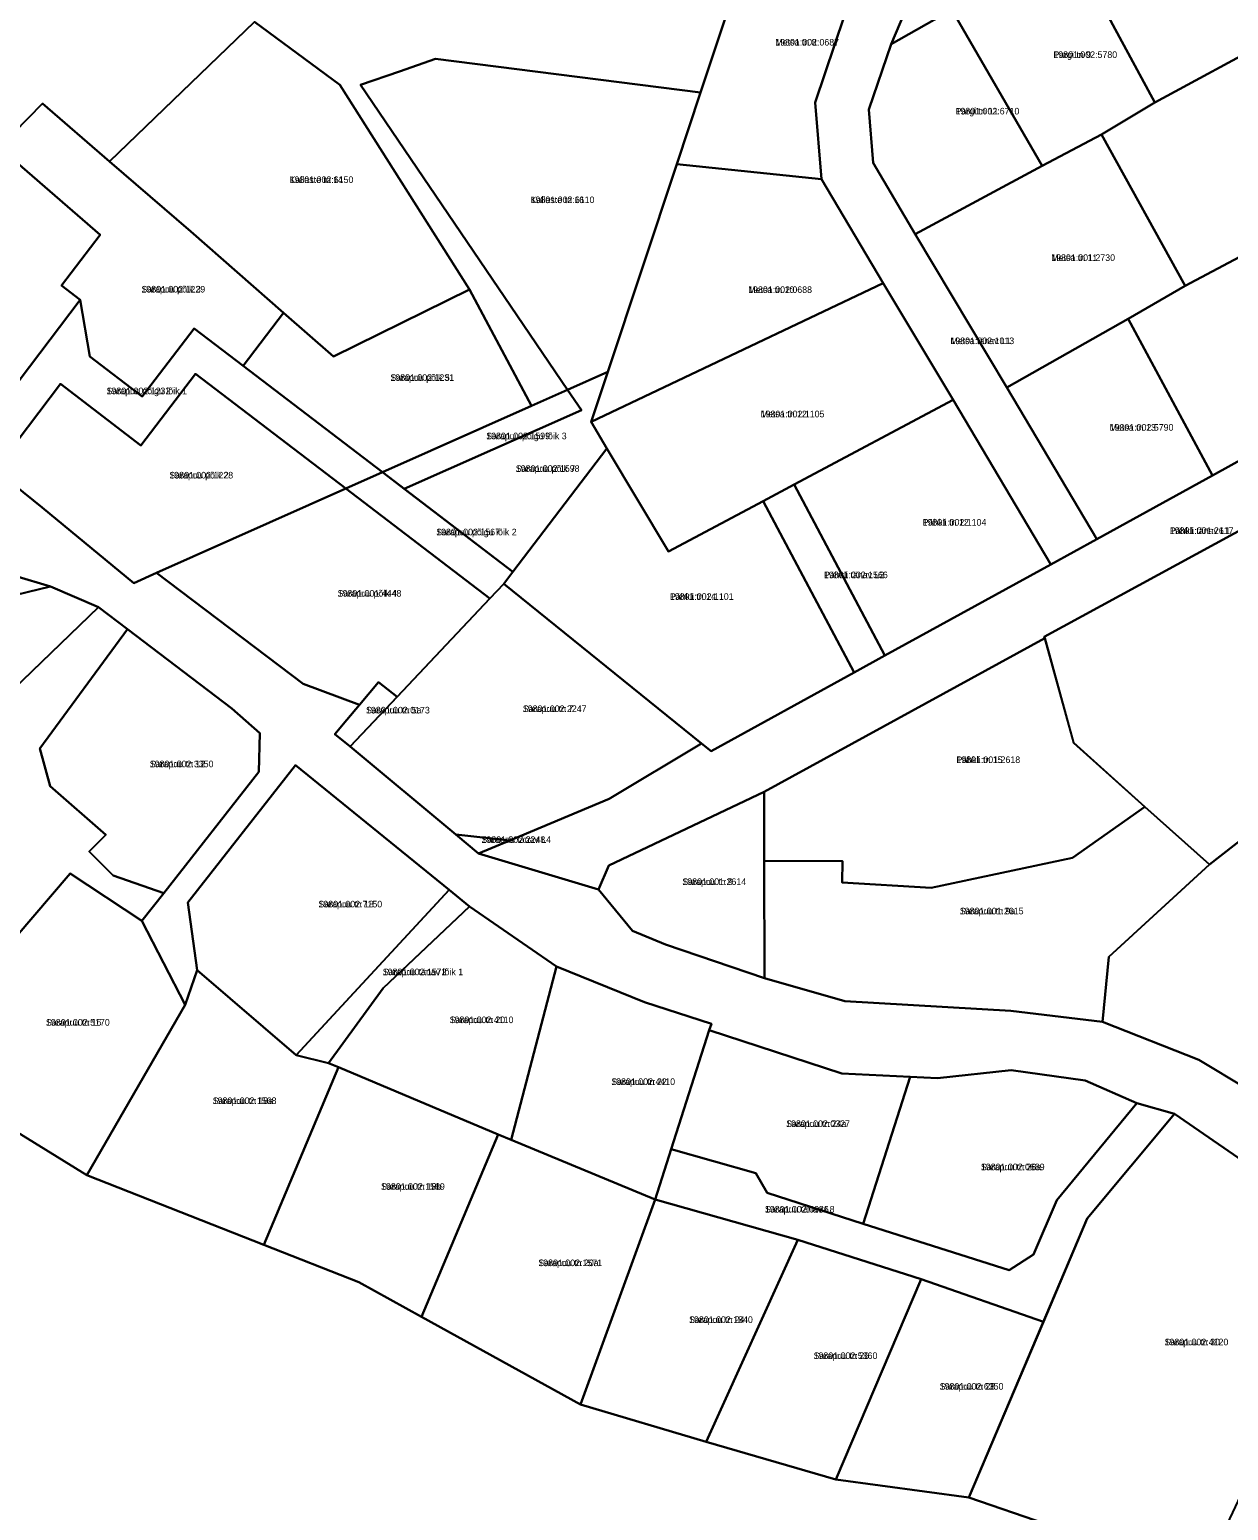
# Model space of a CAD drawing. Extents: x 516875 to 535633, y 6574491 to 6593094.
# Drawn here: x 531142.5 to 531415.1, y 6587536.4 to 6587873.1 of the extents above; entities that cross this region are included whole.
import ezdxf

# ---------------------------------------------------------------- set-up
doc = ezdxf.new("R2010")
doc.units = 0
for name, color, linetype in [('L_AADRESS', 7, 'Continuous'), ('PIIR', 7, 'Continuous'), ('TUNNUS', 7, 'Continuous')]:
    doc.layers.add(name, color=color, linetype=linetype)

msp = doc.modelspace()

# ---------------------------------------------------------------- linework, layer by layer
at = {"layer": 'PIIR'}
for points in [[(531520.32, 6587986.7), (531515.34, 6587967.05), (531468.37, 6587941.09), (531442.02, 6587926.14), (531415.86, 6587912.17), (531405.58, 6587906.48), (531379.24, 6587891.95), (531352.18, 6587877.58), (531338.4, 6587869.81), (531346.06, 6587887.91), (531399.08, 6587916.55), (531436.31, 6587937.57), (531462.48, 6587952.34), (531494.21, 6587970.12)], [(531379.24, 6587891.95), (531405.58, 6587906.48), (531425.25, 6587871.11), (531398.39, 6587856.51)], [(531308.5, 6587899.16), (531334.44, 6587896.17), (531321.12, 6587856.51), (531322.55, 6587839.14), (531289.68, 6587842.55), (531295.09, 6587858.84)], [(531379.24, 6587891.95), (531398.39, 6587856.51), (531386.2, 6587849.28), (531372.74, 6587842.14), (531352.18, 6587877.58)], [(531160.71, 6587843.09), (531193.68, 6587874.86), (531213.02, 6587860.52), (531242.54, 6587814.04), (531211.58, 6587798.78), (531200.24, 6587808.71), (531179.14, 6587827.18)], [(531352.18, 6587877.58), (531372.74, 6587842.14), (531343.86, 6587826.62), (531334.3, 6587842.85), (531333.35, 6587854.98), (531338.4, 6587869.81)], [(531398.39, 6587856.51), (531425.25, 6587871.11), (531445.65, 6587836.68), (531418.85, 6587822.05), (531405.25, 6587814.85), (531386.2, 6587849.28)], [(531226.64, 6587863.56), (531234.79, 6587866.5), (531295.09, 6587858.84), (531289.68, 6587842.55), (531273.96, 6587795.28), (531264.83, 6587791.2), (531217.78, 6587860.54)], [(531135.62, 6587846.3), (531145.44, 6587856.34), (531160.71, 6587843.09), (531179.14, 6587827.18), (531200.24, 6587808.71), (531191.04, 6587796.64), (531179.9, 6587805.13), (531168.11, 6587789.67), (531156.19, 6587798.77), (531154.04, 6587811.65), (531149.74, 6587814.93), (531158.55, 6587826.48)], [(531343.86, 6587826.62), (531372.74, 6587842.14), (531386.2, 6587849.28), (531405.25, 6587814.85), (531392.31, 6587807.34), (531364.7, 6587791.74)], [(531093.09, 6587802.91), (531135.62, 6587846.3), (531158.55, 6587826.48), (531149.74, 6587814.93), (531154.04, 6587811.65), (531128.5, 6587778.11), (531120.64, 6587784.62), (531113.59, 6587790.42)], [(531289.68, 6587842.55), (531322.55, 6587839.14), (531336.57, 6587815.44), (531270.17, 6587783.89), (531273.96, 6587795.28)], [(531392.31, 6587807.34), (531405.25, 6587814.85), (531418.85, 6587822.05), (531437.74, 6587786.29), (531411.48, 6587771.68)], [(531336.57, 6587815.44), (531352.53, 6587788.9), (531316.34, 6587769.64), (531309.28, 6587765.91), (531287.76, 6587754.45), (531273.79, 6587777.83), (531270.17, 6587783.89)], [(531128.5, 6587778.11), (531154.04, 6587811.65), (531156.19, 6587798.77), (531168.11, 6587789.67), (531179.9, 6587805.13), (531191.04, 6587796.64), (531222.75, 6587772.45), (531214.41, 6587768.75), (531180.22, 6587794.82), (531167.82, 6587778.57), (531149.52, 6587792.54), (531134.65, 6587773.04)], [(531191.04, 6587796.64), (531200.24, 6587808.71), (531211.58, 6587798.78), (531242.54, 6587814.04), (531256.62, 6587787.54), (531222.75, 6587772.45)], [(531392.31, 6587807.34), (531411.48, 6587771.68), (531385.14, 6587757.23), (531364.7, 6587791.74)], [(531134.65, 6587773.04), (531149.52, 6587792.54), (531167.82, 6587778.57), (531180.22, 6587794.82), (531214.41, 6587768.75), (531171.35, 6587749.56), (531166.2, 6587747.25), (531145.36, 6587764.42)], [(531267.98, 6587786.56), (531264.83, 6587791.2), (531273.96, 6587795.28), (531270.17, 6587783.89), (531273.79, 6587777.83), (531252.42, 6587749.82), (531227.66, 6587768.71)], [(531264.83, 6587791.2), (531267.98, 6587786.56), (531227.66, 6587768.71), (531222.75, 6587772.45), (531256.62, 6587787.54)], [(531352.53, 6587788.9), (531374.75, 6587751.49), (531336.98, 6587730.76), (531316.34, 6587769.64)], [(531104.37, 6587778.19), (531107.53, 6587772.32), (531130.97, 6587751.34), (531147.25, 6587746.47), (531101.93, 6587735.51), (531082.85, 6587753.8)], [(531273.79, 6587777.83), (531287.76, 6587754.45), (531309.28, 6587765.91), (531330.03, 6587726.94), (531297.49, 6587709.05), (531295.3, 6587710.81), (531250.36, 6587747.12), (531252.42, 6587749.82)], [(531222.75, 6587772.45), (531252.42, 6587749.82), (531250.36, 6587747.12), (531247.17, 6587743.77), (531214.41, 6587768.75)], [(531171.35, 6587749.56), (531214.41, 6587768.75), (531247.17, 6587743.77), (531226.07, 6587721.37), (531221.84, 6587724.73), (531217.55, 6587719.6), (531204.72, 6587724.31)], [(531309.28, 6587765.91), (531316.34, 6587769.64), (531336.98, 6587730.76), (531330.03, 6587726.94)], [(531457.56, 6587724.55), (531441.2, 6587706.95), (531410.81, 6587683.23), (531396.09, 6587696.38), (531379.91, 6587710.9), (531373.32, 6587734.69), (531373.22, 6587735.02), (531433.65, 6587767.95)], [(531147.25, 6587746.47), (531158.2, 6587741.78), (531112.69, 6587697.96), (531096.78, 6587705.47), (531069.24, 6587673.76), (531041.05, 6587633.04), (531013, 6587654.63), (531029.66, 6587703.43), (531045.76, 6587730.03), (531067.6, 6587745.74), (531082.85, 6587753.8), (531101.93, 6587735.51)], [(531215.36, 6587710.06), (531226.07, 6587721.37), (531247.17, 6587743.77), (531250.36, 6587747.12), (531295.3, 6587710.81), (531274.3, 6587698.21), (531251.7, 6587688.74), (531239.42, 6587690.05)], [(531164.8, 6587736.74), (531144.8, 6587709.67), (531147.19, 6587701.1), (531159.83, 6587690.02), (531156.03, 6587686.22), (531161.48, 6587680.74), (531172.99, 6587676.73), (531168.03, 6587670.44), (531151.71, 6587681.25), (531114.61, 6587637.88), (531069.24, 6587673.76), (531096.78, 6587705.47), (531112.69, 6587697.96), (531158.2, 6587741.78)], [(531144.8, 6587709.67), (531164.8, 6587736.74), (531188.48, 6587718.74), (531194.84, 6587713.09), (531194.61, 6587704.36), (531172.99, 6587676.73), (531161.48, 6587680.74), (531156.03, 6587686.22), (531159.83, 6587690.02), (531147.19, 6587701.1)], [(531309.52, 6587684.11), (531309.55, 6587699.8), (531373.32, 6587734.69), (531379.89, 6587710.9), (531396.09, 6587696.38), (531379.61, 6587684.8), (531347.52, 6587677.96), (531327.25, 6587679.19), (531327.33, 6587684.02)], [(531215.36, 6587710.06), (531211.92, 6587712.91), (531214.62, 6587716.13), (531217.55, 6587719.6), (531221.84, 6587724.73), (531226.07, 6587721.37)], [(531386.49, 6587647.49), (531387.9, 6587662.26), (531410.81, 6587683.23), (531441.2, 6587706.95), (531473.6, 6587687.22), (531419.21, 6587632.32), (531408.38, 6587638.85)], [(531237.9, 6587677.47), (531203.08, 6587639.93), (531180.6, 6587659.25), (531178.45, 6587674.59), (531202.93, 6587705.82)], [(531271.88, 6587677.56), (531274.23, 6587683.05), (531309.55, 6587699.8), (531309.52, 6587684.11), (531309.6, 6587657.4), (531287.06, 6587665.04), (531279.57, 6587668.19)], [(531309.6, 6587657.4), (531309.52, 6587684.11), (531327.33, 6587684.02), (531327.25, 6587679.19), (531347.52, 6587677.96), (531379.61, 6587684.8), (531396.09, 6587696.38), (531410.81, 6587683.23), (531387.9, 6587662.26), (531386.49, 6587647.49), (531365.63, 6587649.96), (531327.91, 6587652.18)], [(531239.42, 6587690.05), (531251.7, 6587688.74), (531244.6, 6587685.74)], [(531151.71, 6587681.25), (531168.03, 6587670.44), (531177.85, 6587651.34), (531155.55, 6587612.62), (531114.61, 6587637.88)], [(531237.9, 6587677.47), (531242.53, 6587673.73), (531222.92, 6587655.14), (531210.48, 6587638.09), (531203.08, 6587639.93)], [(531069.24, 6587673.76), (531114.61, 6587637.88), (531155.55, 6587612.62), (531195.78, 6587596.79), (531217.33, 6587588.31), (531231.64, 6587580.42), (531267.75, 6587560.5), (531296.32, 6587551.96), (531325.86, 6587543.38), (531356.06, 6587539.28), (531409.01, 6587521.1), (531432.35, 6587512.98), (531451.35, 6587500.62), (531479.47, 6587482.14), (531503.61, 6587466.01), (531534.01, 6587449.71), (531515.94, 6587422.61), (531485.14, 6587376.55), (530988.51, 6587581.3), (531013, 6587654.63), (531041.05, 6587633.04)], [(531262.28, 6587660.07), (531252.02, 6587620.64), (531249.06, 6587621.88), (531234.08, 6587628.18), (531212.74, 6587637.14), (531210.48, 6587638.09), (531222.92, 6587655.14), (531242.53, 6587673.73)], [(531210.48, 6587638.09), (531212.74, 6587637.14), (531195.78, 6587596.79), (531155.55, 6587612.62), (531177.85, 6587651.34), (531180.6, 6587659.25), (531203.08, 6587639.93)], [(531252.02, 6587620.64), (531262.28, 6587660.07), (531282.3, 6587651.99), (531297.52, 6587647), (531297.05, 6587645.57), (531288.38, 6587618.56), (531284.73, 6587607.11)], [(531297.05, 6587645.57), (531327.21, 6587635.77), (531342.7, 6587635.01), (531332.07, 6587601.57), (531310.19, 6587608.56), (531307.63, 6587613.09), (531288.38, 6587618.56)], [(531212.74, 6587637.14), (531234.08, 6587628.18), (531249.06, 6587621.88), (531231.64, 6587580.42), (531217.33, 6587588.31), (531195.78, 6587596.79)], [(531342.7, 6587635.01), (531348.92, 6587634.66), (531365.67, 6587636.47), (531382.49, 6587634.11), (531394.25, 6587628.97), (531376.04, 6587606.94), (531370.8, 6587594.54), (531365.26, 6587591), (531332.07, 6587601.57)], [(531394.25, 6587628.97), (531402.83, 6587626.56), (531382.98, 6587602.73), (531373.02, 6587579.26), (531345.24, 6587588.98), (531317.18, 6587597.91), (531284.73, 6587607.11), (531288.38, 6587618.56), (531307.63, 6587613.09), (531310.19, 6587608.56), (531332.07, 6587601.57), (531365.26, 6587591), (531370.8, 6587594.54), (531376.04, 6587606.94)], [(531445.07, 6587597.48), (531409.01, 6587521.1), (531356.06, 6587539.28), (531382.98, 6587602.73), (531402.83, 6587626.56)], [(531249.06, 6587621.88), (531252.02, 6587620.64), (531284.73, 6587607.11), (531267.75, 6587560.5), (531231.64, 6587580.42)], [(531317.18, 6587597.91), (531296.32, 6587551.96), (531267.75, 6587560.5), (531284.73, 6587607.11)], [(531345.24, 6587588.98), (531325.86, 6587543.38), (531296.32, 6587551.96), (531317.18, 6587597.91)], [(531345.24, 6587588.98), (531373.02, 6587579.26), (531356.06, 6587539.28), (531325.86, 6587543.38)]]:
    msp.add_lwpolyline(points, close=True, dxfattribs=at)
for points in [[(531308.5, 6587899.16), (531295.09, 6587858.84), (531234.79, 6587866.5), (531226.64, 6587863.56), (531217.78, 6587860.54), (531264.83, 6587791.2), (531256.62, 6587787.54), (531242.54, 6587814.04), (531213.02, 6587860.52), (531193.68, 6587874.86), (531160.71, 6587843.09), (531145.44, 6587856.34), (531135.62, 6587846.3)], [(531346.06, 6587887.91), (531338.4, 6587869.81), (531333.35, 6587854.98), (531334.3, 6587842.85), (531343.86, 6587826.62), (531364.7, 6587791.74), (531385.14, 6587757.23), (531374.75, 6587751.49), (531352.53, 6587788.9), (531336.57, 6587815.44), (531322.55, 6587839.14), (531321.12, 6587856.51), (531334.44, 6587896.17)], [(531433.65, 6587767.95), (531373.22, 6587735.02), (531373.32, 6587734.69), (531309.55, 6587699.8), (531274.23, 6587683.05), (531271.88, 6587677.56), (531244.6, 6587685.74), (531251.7, 6587688.74), (531274.3, 6587698.21), (531295.3, 6587710.81), (531297.49, 6587709.05), (531330.03, 6587726.94), (531336.98, 6587730.76), (531374.75, 6587751.49), (531385.14, 6587757.23), (531411.48, 6587771.68), (531437.74, 6587786.29)], [(531134.65, 6587773.04), (531145.36, 6587764.42), (531166.2, 6587747.25), (531171.35, 6587749.56), (531204.72, 6587724.31), (531217.55, 6587719.6), (531214.61, 6587716.13), (531211.92, 6587712.91), (531215.36, 6587710.06), (531239.42, 6587690.05), (531244.6, 6587685.74), (531271.88, 6587677.56), (531279.57, 6587668.19), (531287.06, 6587665.04), (531309.6, 6587657.4), (531327.91, 6587652.18), (531365.63, 6587649.96), (531386.49, 6587647.49), (531408.38, 6587638.85), (531419.21, 6587632.32)], [(531445.07, 6587597.48), (531402.83, 6587626.56), (531394.25, 6587628.97), (531382.49, 6587634.11), (531365.67, 6587636.47), (531348.92, 6587634.66), (531342.7, 6587635.01), (531327.21, 6587635.77), (531297.05, 6587645.57), (531297.52, 6587647), (531282.3, 6587651.99), (531262.28, 6587660.07), (531242.53, 6587673.73), (531237.9, 6587677.47), (531202.93, 6587705.82), (531178.45, 6587674.59), (531180.6, 6587659.25), (531177.85, 6587651.34), (531168.03, 6587670.44), (531172.99, 6587676.73), (531194.61, 6587704.36), (531194.84, 6587713.09), (531188.48, 6587718.74), (531164.8, 6587736.74), (531158.2, 6587741.78), (531147.25, 6587746.47), (531130.97, 6587751.34)]]:
    msp.add_lwpolyline(points, dxfattribs=at)

# ---------------------------------------------------------------- texts
at = {"layer": 'L_AADRESS'}
for s, p in [('Metsa tn 8', (531312.06, 6587869.49)), ('Pargi tn 9', (531375.29, 6587866.67)), ('Pargi tn 11', (531353.05, 6587853.82)), ('Kallaste tn 14', (531201.62, 6587838.23)), ('Kallaste tn 16', (531256.44, 6587833.66)), ('Metsa tn 11', (531374.81, 6587820.51)), ('Sarapuu põik 3', (531167.93, 6587813.33)), ('Metsa tn 10', (531305.91, 6587813.22)), ('Metsa tänav L1', (531351.88, 6587801.59)), ('Sarapuu põik 5', (531224.54, 6587793.24)), ('Sarapuu põigu lõik 1', (531160, 6587790.2)), ('Metsa tn 12', (531308.74, 6587784.95)), ('Sarapuu põigu lõik 3', (531246.33, 6587779.96)), ('Metsa tn 13', (531388.09, 6587781.9)), ('Sarapuu põik 7', (531253.05, 6587772.55)), ('Sarapuu põik 2', (531174.28, 6587771.04)), ('Pähkli tn 12', (531345.55, 6587760.32)), ('Sarapuu põigu lõik 2', (531234.96, 6587758.11)), ('Pähkli tänav L1', (531401.76, 6587758.43)), ('Pähkli tänav L2', (531323.13, 6587748.37)), ('Sarapuu põik 4', (531212.55, 6587744.18)), ('Pähkli tn 14', (531288.08, 6587743.44)), ('Sarapuu tn 5a', (531219, 6587717.61)), ('Sarapuu tn 7', (531254.65, 6587717.93)), ('Sarapuu tn 12', (531169.82, 6587705.38)), ('Pähkli tn 15', (531353.24, 6587706.33)), ('Sarapuu tänav L4', (531245.24, 6587688.18)), ('Sarapuu tn 9', (531290.93, 6587678.6)), ('Sarapuu tn 18', (531208.18, 6587673.5)), ('Sarapuu tn 9a', (531354.01, 6587671.93)), ('Sarapuu tänav lõik 1', (531222.8, 6587658.09)), ('Sarapuu tn 16', (531146.23, 6587646.61)), ('Sarapuu tn 20', (531238.02, 6587647.19)), ('Sarapuu tn 22', (531274.77, 6587633.13)), ('Sarapuu tn 18a', (531184.14, 6587628.79)), ('Sarapuu tn 24a', (531314.53, 6587623.57)), ('Sarapuu tn 26a', (531358.8, 6587613.74)), ('Sarapuu tn 18b', (531222.42, 6587609.29)), ('Sarapuu tänav L8', (531309.7, 6587604.12)), ('Sarapuu tn 20a', (531258.18, 6587591.93)), ('Sarapuu tn 24', (531292.46, 6587579.01)), ('Sarapuu tn 30', (531400.57, 6587573.92)), ('Sarapuu tn 26', (531320.78, 6587570.81)), ('Sarapuu tn 28', (531349.44, 6587563.84))]:
    msp.add_text(s, height=1.5, dxfattribs=at).set_placement(p)
at = {"layer": 'TUNNUS'}
for s, p in [('19801:002:0687', (531312.06, 6587869.49)), ('19801:002:5780', (531375.29, 6587866.67)), ('19801:002:6710', (531353.05, 6587853.82)), ('19801:002:6150', (531201.62, 6587838.23)), ('19801:002:6110', (531256.44, 6587833.66)), ('19801:001:2730', (531374.81, 6587820.51)), ('19801:002:1229', (531167.93, 6587813.33)), ('19801:002:0688', (531305.91, 6587813.22)), ('19801:002:1013', (531351.88, 6587801.59)), ('19801:002:1231', (531224.54, 6587793.24)), ('19801:002:1232', (531160, 6587790.2)), ('19801:002:1105', (531308.74, 6587784.95)), ('19801:002:1599', (531246.33, 6587779.96)), ('19801:002:5790', (531388.09, 6587781.9)), ('19801:002:1598', (531253.05, 6587772.55)), ('19801:002:1228', (531174.28, 6587771.04)), ('19801:002:1104', (531345.55, 6587760.32)), ('19801:002:1567', (531234.96, 6587758.11)), ('19801:001:2617', (531401.76, 6587758.43)), ('19801:002:1566', (531323.13, 6587748.37)), ('19801:001:4448', (531212.55, 6587744.18)), ('19801:002:1101', (531288.08, 6587743.44)), ('19801:002:0173', (531219, 6587717.61)), ('19801:002:2247', (531254.65, 6587717.93)), ('19801:002:3350', (531169.82, 6587705.38)), ('19801:001:2618', (531353.24, 6587706.33)), ('19801:002:2248', (531245.24, 6587688.18)), ('19801:001:2614', (531290.93, 6587678.6)), ('19801:002:7150', (531208.18, 6587673.5)), ('19801:001:2615', (531354.01, 6587671.93)), ('19801:002:1572', (531222.8, 6587658.09)), ('19801:002:5170', (531146.23, 6587646.61)), ('19801:002:4110', (531238.02, 6587647.19)), ('19801:002:4410', (531274.77, 6587633.13)), ('19801:002:1568', (531184.14, 6587628.79)), ('19801:002:0327', (531314.53, 6587623.57)), ('19801:002:0689', (531358.8, 6587613.74)), ('19801:002:1569', (531222.42, 6587609.29)), ('19801:002:0686', (531309.7, 6587604.12)), ('19801:002:1571', (531258.18, 6587591.93)), ('19801:002:1840', (531292.46, 6587579.01)), ('19801:002:4120', (531400.57, 6587573.92)), ('19801:002:5360', (531320.78, 6587570.81)), ('19801:002:6350', (531349.44, 6587563.84))]:
    msp.add_text(s, height=1.5, dxfattribs=at).set_placement(p)

doc.saveas('drawing.dxf')
